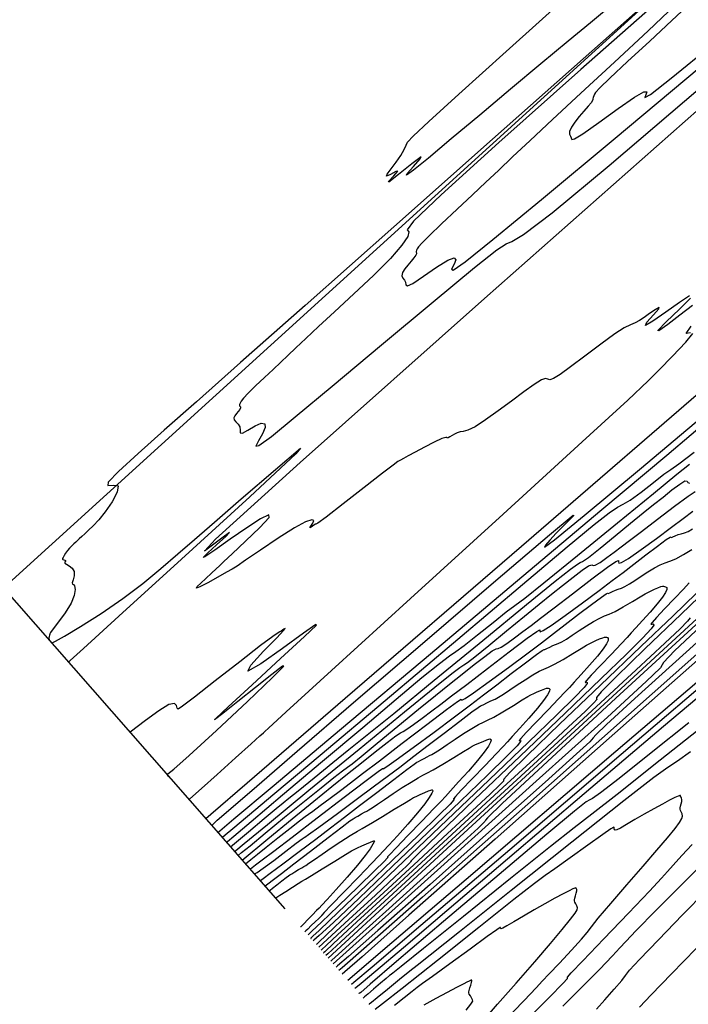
# Model space of a CAD drawing. Extents: x 3249832 to 3255657, y 13789405 to 13793316.
# Tile 653 of 656: x 3253037 to 3253087, y 13791348 to 13791422. Entities that reach past the tile are written whole.
import ezdxf

# ---------------------------------------------------------------- set-up
doc = ezdxf.new("R2010")
doc.units = 0
doc.header["$LTSCALE"] = 100
doc.header["$MEASUREMENT"] = 0
doc.linetypes.add('DASHED', pattern=[0.75, 0.5, -0.25])
for name, color, linetype in [('GRATIO_03231_CON', 1, 'CONTINUOUS'), ('GRATIO_0323_ICON', 1, 'CONTINUOUS'), ('PLAN', 7, 'CONTINUOUS'), ('TARGETS_EAST', 7, 'CONTINUOUS'), ('TARGETS_WEST', 7, 'CONTINUOUS')]:
    doc.layers.add(name, color=color, linetype=linetype)

# ---------------------------------------------------------------- blocks, each defined once
blk = doc.blocks.new('Gratio_032316_contours')
at = {"layer": 'GRATIO_03231_CON', "color": 5, "linetype": 'Continuous', "flags": 128}
for points in [[(3253081.145, 13791423.075), (3253079.799, 13791421.965), (3253078.128, 13791420.583), (3253076.081, 13791418.879), (3253073.819, 13791416.986), (3253071.513, 13791415.048), (3253069.386, 13791413.26), (3253067.671, 13791411.826), (3253066.556, 13791410.916), (3253066.042, 13791410.537), (3253066.082, 13791410.661), (3253066.558, 13791411.19), (3253067.064, 13791411.755), (3253067.121, 13791411.917), (3253066.431, 13791411.402), (3253065.42, 13791410.587), (3253064.696, 13791410.016), (3253064.696, 13791410.016), (3253064.682, 13791410.068), (3253065.07, 13791410.48), (3253065.369, 13791410.832), (3253065.226, 13791410.817), (3253064.837, 13791410.601), (3253064.537, 13791410.466), (3253064.577, 13791410.626), (3253064.874, 13791411.023), (3253065.261, 13791411.528), (3253065.598, 13791412.027), (3253065.847, 13791412.461), (3253065.999, 13791412.781), (3253066.113, 13791413.012), (3253066.54, 13791413.472), (3253067.698, 13791414.551), (3253069.958, 13791416.598), (3253073.493, 13791419.795), (3253078.423, 13791424.282)], [(3253050.999, 13791362.338), (3253051, 13791362.337), (3253051.001, 13791362.336), (3253051.001, 13791362.336), (3253051.388, 13791362.671), (3253054.096, 13791365.012), (3253061.449, 13791371.365), (3253074.633, 13791382.754), (3253090.287, 13791396.274)], [(3253117.04, 13791400.248), (3253113.481, 13791396.991), (3253107.51, 13791391.649), (3253099.623, 13791384.649), (3253090.573, 13791376.641), (3253081.199, 13791368.35), (3253072.664, 13791360.803), (3253066.213, 13791355.098), (3253062.7, 13791351.989), (3253061.407, 13791350.842), (3253061.222, 13791350.677), (3253061.222, 13791350.677), (3253061.219, 13791350.679), (3253061.217, 13791350.681)], [(3253051.454, 13791361.822), (3253051.5, 13791361.877), (3253051.867, 13791362.207), (3253052.876, 13791363.089), (3253054.816, 13791364.769), (3253057.841, 13791367.381), (3253062.074, 13791371.026), (3253067.396, 13791375.603), (3253072.726, 13791380.175), (3253076.74, 13791383.601), (3253078.495, 13791385.062), (3253078.558, 13791385.049), (3253077.875, 13791384.374), (3253077.229, 13791383.716), (3253076.757, 13791383.202), (3253076.436, 13791382.822), (3253076.36, 13791382.665), (3253077.098, 13791383.213), (3253079.336, 13791385.045), (3253083.462, 13791388.489), (3253088.666, 13791392.858)], [(3253118.123, 13791403.817), (3253115.427, 13791401.278), (3253113.172, 13791399.113), (3253111.974, 13791397.855), (3253111.603, 13791397.314), (3253111.613, 13791397.116), (3253111.566, 13791396.889), (3253111.044, 13791396.27), (3253109.635, 13791394.898), (3253107.141, 13791392.597), (3253104.226, 13791389.938), (3253101.766, 13791387.679), (3253100.41, 13791386.377), (3253099.881, 13791385.793), (3253099.67, 13791385.488), (3253099.145, 13791384.909), (3253097.163, 13791383.057), (3253092.456, 13791378.82), (3253084.421, 13791371.67), (3253075.109, 13791363.418), (3253067.238, 13791356.456), (3253062.841, 13791352.576), (3253061.215, 13791351.153), (3253060.974, 13791350.957)], [(3253051.881, 13791361.33), (3253051.891, 13791361.319), (3253051.9, 13791361.31), (3253051.907, 13791361.303), (3253052.06, 13791361.425), (3253053.113, 13791362.309), (3253055.967, 13791364.71), (3253061.165, 13791369.083), (3253067.815, 13791374.677), (3253074.662, 13791380.439), (3253080.651, 13791385.48), (3253085.508, 13791389.572), (3253089.16, 13791392.649)], [(3253091.482, 13791378.898), (3253086.96, 13791374.808), (3253083.127, 13791371.337), (3253080.994, 13791369.378), (3253080.193, 13791368.604), (3253080.012, 13791368.383), (3253079.75, 13791368.095), (3253078.764, 13791367.174), (3253076.423, 13791365.066), (3253072.425, 13791361.509), (3253067.793, 13791357.404), (3253063.876, 13791353.942), (3253061.687, 13791352.013), (3253060.876, 13791351.306), (3253060.755, 13791351.211)], [(3253052.235, 13791360.925), (3253052.263, 13791360.95), (3253052.466, 13791361.123), (3253053.018, 13791361.588), (3253054.132, 13791362.526), (3253056.177, 13791364.248), (3253059.56, 13791367.097), (3253064.425, 13791371.194), (3253069.866, 13791375.778), (3253074.713, 13791379.862), (3253078.064, 13791382.684), (3253080.084, 13791384.363), (3253081.203, 13791385.243), (3253081.827, 13791385.655), (3253082.262, 13791385.884), (3253082.786, 13791386.203), (3253083.591, 13791386.801), (3253084.513, 13791387.523), (3253085.3, 13791388.131), (3253085.818, 13791388.493), (3253086.416, 13791388.909), (3253087.559, 13791389.785)], [(3253088.477, 13791377.162), (3253086.104, 13791374.902), (3253085.264, 13791374.031), (3253085.174, 13791373.848), (3253085.035, 13791373.633), (3253083.966, 13791372.599), (3253081.068, 13791369.943), (3253075.744, 13791365.128), (3253068.601, 13791358.694), (3253060.548, 13791351.452)], [(3253052.853, 13791360.219), (3253054.192, 13791361.348), (3253055.381, 13791362.348), (3253056.27, 13791363.09), (3253056.794, 13791363.515), (3253057.226, 13791363.856), (3253057.923, 13791364.415), (3253059.115, 13791365.387), (3253060.514, 13791366.531), (3253061.705, 13791367.501), (3253062.466, 13791368.108), (3253063.342, 13791368.807), (3253065.071, 13791370.21), (3253068.104, 13791372.695), (3253071.748, 13791375.685), (3253075.021, 13791378.369), (3253077.166, 13791380.116), (3253078.315, 13791381.032), (3253078.823, 13791381.404), (3253079.028, 13791381.51), (3253079.216, 13791381.598), (3253079.653, 13791381.907), (3253080.523, 13791382.6), (3253081.657, 13791383.528), (3253082.798, 13791384.466), (3253083.748, 13791385.238), (3253084.532, 13791385.868), (3253085.233, 13791386.426), (3253085.904, 13791386.957), (3253086.482, 13791387.391), (3253086.878, 13791387.631), (3253087.043, 13791387.626), (3253087.099, 13791387.508), (3253087.212, 13791387.455)], [(3253090.278, 13791379.614), (3253085.898, 13791375.577), (3253078.927, 13791369.156), (3253070.03, 13791360.962), (3253060.17, 13791351.882)], [(3253053.155, 13791359.876), (3253053.157, 13791359.875), (3253053.158, 13791359.874), (3253053.159, 13791359.873), (3253053.25, 13791359.948), (3253053.887, 13791360.473), (3253055.617, 13791361.898), (3253058.729, 13791364.458), (3253062.485, 13791367.544), (3253065.886, 13791370.332), (3253068.16, 13791372.184), (3253069.428, 13791373.198), (3253070.035, 13791373.659), (3253070.318, 13791373.846), (3253070.586, 13791374.023), (3253071.14, 13791374.447), (3253072.182, 13791375.293), (3253073.519, 13791376.393), (3253074.858, 13791377.494), (3253075.971, 13791378.399), (3253076.89, 13791379.137), (3253077.711, 13791379.791), (3253078.498, 13791380.416), (3253079.183, 13791380.941), (3253079.665, 13791381.267), (3253079.892, 13791381.341), (3253079.996, 13791381.296), (3253080.161, 13791381.313), (3253080.521, 13791381.527), (3253081.024, 13791381.888), (3253081.571, 13791382.298), (3253082.104, 13791382.7), (3253082.734, 13791383.176), (3253083.614, 13791383.848), (3253084.817, 13791384.772), (3253086.093, 13791385.744), (3253087.116, 13791386.496), (3253087.645, 13791386.833)], [(3253087.258, 13791377.377), (3253087.072, 13791377.126), (3253086.514, 13791376.556), (3253085.373, 13791375.474), (3253083.221, 13791373.48), (3253079.575, 13791370.12), (3253074.284, 13791365.246), (3253068.512, 13791359.929), (3253063.751, 13791355.543), (3253061.108, 13791353.107), (3253060.135, 13791352.208), (3253059.996, 13791352.078), (3253059.995, 13791352.078), (3253059.994, 13791352.078), (3253059.993, 13791352.079), (3253059.992, 13791352.079), (3253059.992, 13791352.079), (3253059.992, 13791352.079)], [(3253053.434, 13791359.553), (3253053.462, 13791359.587), (3253053.69, 13791359.783), (3253054.315, 13791360.304), (3253055.456, 13791361.246), (3253056.908, 13791362.436), (3253058.382, 13791363.638), (3253059.637, 13791364.649), (3253060.601, 13791365.414), (3253061.247, 13791365.915), (3253061.608, 13791366.183), (3253061.957, 13791366.448), (3253062.627, 13791366.987), (3253063.842, 13791367.987), (3253065.382, 13791369.259), (3253066.918, 13791370.523), (3253068.194, 13791371.561), (3253069.247, 13791372.406), (3253070.189, 13791373.157), (3253071.092, 13791373.875), (3253071.884, 13791374.491), (3253072.453, 13791374.903), (3253072.741, 13791375.055), (3253072.894, 13791375.084), (3253073.111, 13791375.171), (3253073.538, 13791375.453), (3253074.118, 13791375.878), (3253074.742, 13791376.349), (3253075.351, 13791376.808), (3253076.071, 13791377.351), (3253077.076, 13791378.119), (3253078.449, 13791379.174), (3253079.911, 13791380.292), (3253081.088, 13791381.171), (3253081.71, 13791381.592), (3253081.905, 13791381.661), (3253081.903, 13791381.561), (3253081.92, 13791381.467), (3253082.119, 13791381.515), (3253082.648, 13791381.832), (3253083.589, 13791382.487), (3253084.747, 13791383.332), (3253085.861, 13791384.161), (3253086.737, 13791384.821), (3253087.457, 13791385.371)], [(3253089.263, 13791380.211), (3253086.588, 13791377.654), (3253083.872, 13791375.048), (3253081.728, 13791372.967), (3253080.599, 13791371.824), (3253080.246, 13791371.402), (3253080.26, 13791371.329), (3253080.269, 13791371.262), (3253080.048, 13791370.998), (3253079.407, 13791370.366), (3253078.165, 13791369.199), (3253076.164, 13791367.346), (3253073.252, 13791364.662), (3253069.456, 13791361.165), (3253065.509, 13791357.529), (3253062.322, 13791354.591), (3253060.561, 13791352.964), (3253059.914, 13791352.362), (3253059.823, 13791352.274), (3253059.823, 13791352.273), (3253059.824, 13791352.272), (3253059.824, 13791352.27), (3253059.827, 13791352.266), (3253059.83, 13791352.26), (3253059.834, 13791352.254)], [(3253053.735, 13791359.213), (3253055.654, 13791360.807), (3253057.473, 13791362.315), (3253059.095, 13791363.649), (3253060.452, 13791364.751), (3253061.61, 13791365.679), (3253062.667, 13791366.522), (3253063.687, 13791367.333), (3253064.584, 13791368.041), (3253065.24, 13791368.539), (3253065.59, 13791368.77), (3253065.792, 13791368.872), (3253066.06, 13791369.028), (3253066.554, 13791369.378), (3253067.211, 13791369.869), (3253067.914, 13791370.4), (3253068.598, 13791370.915), (3253069.407, 13791371.527), (3253070.537, 13791372.389), (3253072.082, 13791373.577), (3253073.728, 13791374.84), (3253075.061, 13791375.845), (3253075.775, 13791376.352), (3253076.012, 13791376.47), (3253076.022, 13791376.401), (3253076.045, 13791376.335), (3253076.265, 13791376.42), (3253076.853, 13791376.797), (3253077.904, 13791377.544), (3253079.202, 13791378.495), (3253080.45, 13791379.425), (3253081.433, 13791380.165), (3253082.24, 13791380.781), (3253083.041, 13791381.397), (3253083.943, 13791382.089), (3253084.816, 13791382.752), (3253085.47, 13791383.234), (3253085.776, 13791383.432), (3253085.85, 13791383.44), (3253085.867, 13791383.403), (3253085.969, 13791383.435), (3253086.15, 13791383.519), (3253086.369, 13791383.611), (3253086.596, 13791383.678), (3253086.838, 13791383.746), (3253087.114, 13791383.856), (3253087.439, 13791384.038)], [(3253087.705, 13791379.195), (3253085.983, 13791377.524), (3253083.58, 13791375.221), (3253080.564, 13791372.338), (3253077.495, 13791369.401), (3253075.059, 13791367.052), (3253073.75, 13791365.76), (3253073.31, 13791365.283), (3253073.29, 13791365.206), (3253073.28, 13791365.147), (3253073.024, 13791364.871), (3253072.3, 13791364.176), (3253070.957, 13791362.923), (3253069.107, 13791361.212), (3253066.93, 13791359.205), (3253064.628, 13791357.084), (3253062.506, 13791355.128), (3253060.893, 13791353.638), (3253060.014, 13791352.822), (3253059.693, 13791352.517), (3253059.65, 13791352.47), (3253059.651, 13791352.467), (3253059.652, 13791352.466), (3253059.652, 13791352.466), (3253059.652, 13791352.466), (3253059.653, 13791352.465), (3253059.653, 13791352.465)], [(3253054.316, 13791358.554), (3253054.353, 13791358.582), (3253054.466, 13791358.666), (3253054.73, 13791358.863), (3253055.233, 13791359.238), (3253056.098, 13791359.891), (3253057.46, 13791360.931), (3253059.347, 13791362.383), (3253061.363, 13791363.936), (3253063.006, 13791365.195), (3253063.905, 13791365.871), (3253064.225, 13791366.09), (3253064.261, 13791366.083), (3253064.294, 13791366.071), (3253064.556, 13791366.231), (3253065.263, 13791366.728), (3253066.536, 13791367.657), (3253068.112, 13791368.821), (3253069.63, 13791369.953), (3253070.825, 13791370.853), (3253071.806, 13791371.602), (3253072.78, 13791372.351), (3253073.877, 13791373.194), (3253074.948, 13791374.012), (3253075.768, 13791374.628), (3253076.185, 13791374.922), (3253076.327, 13791374.995), (3253076.392, 13791375.004), (3253076.537, 13791375.072), (3253076.75, 13791375.184), (3253076.977, 13791375.292), (3253077.179, 13791375.366), (3253077.388, 13791375.441), (3253077.651, 13791375.568), (3253078.005, 13791375.785), (3253078.443, 13791376.078), (3253078.948, 13791376.419), (3253079.495, 13791376.777), (3253080.031, 13791377.106), (3253080.494, 13791377.359), (3253080.853, 13791377.514), (3253081.196, 13791377.644), (3253081.641, 13791377.848), (3253082.26, 13791378.19), (3253082.941, 13791378.594), (3253083.527, 13791378.951), (3253083.905, 13791379.178), (3253084.139, 13791379.309), (3253084.339, 13791379.406), (3253084.585, 13791379.517), (3253084.846, 13791379.629), (3253085.062, 13791379.714), (3253085.193, 13791379.751), (3253085.268, 13791379.751), (3253085.336, 13791379.732), (3253085.43, 13791379.704), (3253085.511, 13791379.641), (3253085.527, 13791379.508), (3253085.429, 13791379.275), (3253085.194, 13791378.921), (3253084.805, 13791378.431), (3253084.269, 13791377.812), (3253083.69, 13791377.167), (3253083.195, 13791376.621), (3253082.858, 13791376.247), (3253082.551, 13791375.91), (3253082.091, 13791375.421), (3253081.367, 13791374.663), (3253080.546, 13791373.804), (3253079.866, 13791373.086), (3253079.504, 13791372.688), (3253079.397, 13791372.545), (3253079.418, 13791372.532), (3253079.465, 13791372.543), (3253079.511, 13791372.548), (3253079.555, 13791372.536), (3253079.555, 13791372.465), (3253079.322, 13791372.167), (3253078.628, 13791371.44), (3253077.274, 13791370.104), (3253075.16, 13791368.064), (3253072.215, 13791365.242), (3253068.516, 13791361.708), (3253064.741, 13791358.105), (3253061.719, 13791355.222), (3253060.051, 13791353.631), (3253059.434, 13791353.042), (3253059.338, 13791352.95), (3253059.324, 13791352.937), (3253059.304, 13791352.918), (3253059.282, 13791352.898)], [(3253054.604, 13791358.217), (3253054.659, 13791358.202), (3253054.847, 13791358.296), (3253055.303, 13791358.609), (3253056.09, 13791359.198), (3253057.007, 13791359.898), (3253057.78, 13791360.491), (3253058.208, 13791360.815), (3253058.362, 13791360.923), (3253058.38, 13791360.924), (3253058.419, 13791360.939), (3253058.701, 13791361.136), (3253059.468, 13791361.693), (3253060.852, 13791362.713), (3253062.567, 13791363.984), (3253064.22, 13791365.217), (3253065.52, 13791366.197), (3253066.589, 13791367.013), (3253067.649, 13791367.827), (3253068.845, 13791368.747), (3253070.014, 13791369.641), (3253070.918, 13791370.324), (3253071.39, 13791370.667), (3253071.565, 13791370.772), (3253071.654, 13791370.804), (3253071.822, 13791370.89), (3253072.051, 13791371.016), (3253072.281, 13791371.133), (3253072.471, 13791371.211), (3253072.663, 13791371.289), (3253072.919, 13791371.424), (3253073.288, 13791371.659), (3253073.759, 13791371.977), (3253074.308, 13791372.348), (3253074.902, 13791372.737), (3253075.478, 13791373.095), (3253075.962, 13791373.37), (3253076.317, 13791373.536), (3253076.649, 13791373.674), (3253077.099, 13791373.894), (3253077.753, 13791374.265), (3253078.485, 13791374.704), (3253079.113, 13791375.087), (3253079.508, 13791375.326), (3253079.744, 13791375.458), (3253079.945, 13791375.555), (3253080.204, 13791375.671), (3253080.485, 13791375.792), (3253080.719, 13791375.886), (3253080.858, 13791375.93), (3253080.932, 13791375.935), (3253080.991, 13791375.92), (3253081.069, 13791375.894), (3253081.131, 13791375.83), (3253081.125, 13791375.689), (3253081.005, 13791375.435), (3253080.744, 13791375.05), (3253080.318, 13791374.514), (3253079.733, 13791373.838), (3253079.104, 13791373.137), (3253078.572, 13791372.552), (3253078.221, 13791372.164), (3253077.905, 13791371.82), (3253077.42, 13791371.307), (3253076.638, 13791370.491), (3253075.745, 13791369.558), (3253074.999, 13791368.775), (3253074.596, 13791368.34), (3253074.467, 13791368.182), (3253074.477, 13791368.166), (3253074.513, 13791368.174), (3253074.549, 13791368.177), (3253074.582, 13791368.168), (3253074.57, 13791368.103), (3253074.305, 13791367.792), (3253073.541, 13791367.011), (3253072.099, 13791365.598), (3253070.074, 13791363.644), (3253067.631, 13791361.301), (3253064.975, 13791358.762), (3253062.479, 13791356.383), (3253060.557, 13791354.56), (3253059.499, 13791353.571), (3253059.102, 13791353.214), (3253059.038, 13791353.17), (3253059.036, 13791353.173), (3253059.037, 13791353.17), (3253059.041, 13791353.165)], [(3253055.066, 13791357.695), (3253055.074, 13791357.686), (3253055.08, 13791357.68), (3253055.083, 13791357.678), (3253055.109, 13791357.701), (3253055.298, 13791357.851), (3253055.819, 13791358.245), (3253056.772, 13791358.957), (3253057.99, 13791359.864), (3253059.238, 13791360.798), (3253060.343, 13791361.635), (3253061.388, 13791362.435), (3253062.518, 13791363.304), (3253063.812, 13791364.299), (3253065.081, 13791365.271), (3253066.067, 13791366.021), (3253066.594, 13791366.412), (3253066.804, 13791366.55), (3253066.917, 13791366.605), (3253067.106, 13791366.708), (3253067.351, 13791366.848), (3253067.585, 13791366.973), (3253067.763, 13791367.055), (3253067.938, 13791367.136), (3253068.188, 13791367.28), (3253068.571, 13791367.532), (3253069.074, 13791367.876), (3253069.667, 13791368.277), (3253070.309, 13791368.698), (3253070.925, 13791369.084), (3253071.43, 13791369.38), (3253071.782, 13791369.557), (3253072.103, 13791369.704), (3253072.557, 13791369.94), (3253073.247, 13791370.341), (3253074.029, 13791370.814), (3253074.7, 13791371.224), (3253075.112, 13791371.474), (3253075.349, 13791371.607), (3253075.551, 13791371.703), (3253075.823, 13791371.825), (3253076.124, 13791371.955), (3253076.375, 13791372.058), (3253076.523, 13791372.109), (3253076.596, 13791372.118), (3253076.646, 13791372.107), (3253076.709, 13791372.084), (3253076.751, 13791372.019), (3253076.724, 13791371.869), (3253076.582, 13791371.596), (3253076.294, 13791371.178), (3253075.832, 13791370.597), (3253075.198, 13791369.864), (3253074.518, 13791369.107), (3253073.949, 13791368.483), (3253073.584, 13791368.081), (3253073.259, 13791367.73), (3253072.749, 13791367.193), (3253071.91, 13791366.319), (3253070.943, 13791365.313), (3253070.132, 13791364.464), (3253069.688, 13791363.991), (3253069.538, 13791363.819), (3253069.536, 13791363.799), (3253069.561, 13791363.805), (3253069.586, 13791363.807), (3253069.609, 13791363.801), (3253069.585, 13791363.74), (3253069.289, 13791363.416), (3253068.454, 13791362.581), (3253066.925, 13791361.092), (3253064.991, 13791359.227), (3253063.058, 13791357.37), (3253061.46, 13791355.839), (3253060.262, 13791354.695), (3253059.463, 13791353.937), (3253059.039, 13791353.54), (3253058.881, 13791353.395), (3253058.859, 13791353.373), (3253058.864, 13791353.366), (3253058.873, 13791353.354), (3253058.885, 13791353.34)], [(3253055.435, 13791357.277), (3253055.983, 13791357.7), (3253056.66, 13791358.222), (3253057.595, 13791358.941), (3253058.841, 13791359.899), (3253060.155, 13791360.907), (3253061.216, 13791361.718), (3253061.799, 13791362.157), (3253062.042, 13791362.327), (3253062.179, 13791362.405), (3253062.39, 13791362.527), (3253062.651, 13791362.68), (3253062.889, 13791362.814), (3253063.054, 13791362.899), (3253063.213, 13791362.984), (3253063.456, 13791363.136), (3253063.854, 13791363.406), (3253064.39, 13791363.775), (3253065.027, 13791364.206), (3253065.716, 13791364.659), (3253066.372, 13791365.074), (3253066.898, 13791365.391), (3253067.246, 13791365.579), (3253067.556, 13791365.735), (3253068.015, 13791365.986), (3253068.74, 13791366.416), (3253069.573, 13791366.923), (3253070.287, 13791367.361), (3253070.716, 13791367.622), (3253070.954, 13791367.756), (3253071.157, 13791367.852), (3253071.442, 13791367.979), (3253071.762, 13791368.118), (3253072.032, 13791368.231), (3253072.188, 13791368.288), (3253072.26, 13791368.302), (3253072.301, 13791368.294), (3253072.348, 13791368.274), (3253072.371, 13791368.208), (3253072.323, 13791368.05), (3253072.159, 13791367.757), (3253071.845, 13791367.307), (3253071.345, 13791366.68), (3253070.662, 13791365.89), (3253069.931, 13791365.078), (3253069.326, 13791364.414), (3253068.946, 13791363.998), (3253068.613, 13791363.641), (3253068.078, 13791363.079), (3253067.182, 13791362.148), (3253066.142, 13791361.067), (3253065.265, 13791360.153), (3253064.78, 13791359.643), (3253064.609, 13791359.457), (3253064.596, 13791359.432), (3253064.609, 13791359.435), (3253064.623, 13791359.437), (3253064.636, 13791359.433), (3253064.61, 13791359.387), (3253064.359, 13791359.124), (3253063.66, 13791358.434), (3253062.402, 13791357.213), (3253060.919, 13791355.783), (3253059.657, 13791354.568), (3253058.953, 13791353.889), (3253058.693, 13791353.638), (3253058.657, 13791353.601)], [(3253056.215, 13791356.393), (3253056.229, 13791356.4), (3253056.319, 13791356.455), (3253056.559, 13791356.607), (3253056.989, 13791356.879), (3253057.496, 13791357.2), (3253057.931, 13791357.473), (3253058.204, 13791357.64), (3253058.466, 13791357.797), (3253058.93, 13791358.079), (3253059.727, 13791358.567), (3253060.662, 13791359.143), (3253061.46, 13791359.634), (3253061.924, 13791359.918), (3253062.164, 13791360.054), (3253062.369, 13791360.149), (3253062.68, 13791360.286), (3253063.04, 13791360.443), (3253063.345, 13791360.575), (3253063.518, 13791360.646), (3253063.588, 13791360.669), (3253063.611, 13791360.669), (3253063.627, 13791360.655), (3253063.61, 13791360.586), (3253063.52, 13791360.41), (3253063.313, 13791360.078), (3253062.945, 13791359.564), (3253062.372, 13791358.846), (3253061.59, 13791357.942), (3253060.759, 13791357.018), (3253060.08, 13791356.275), (3253059.692, 13791355.853), (3253059.489, 13791355.634), (3253059.3, 13791355.437), (3253059.001, 13791355.127), (3253058.652, 13791354.765), (3253058.353, 13791354.46), (3253058.184, 13791354.292), (3253058.118, 13791354.234), (3253058.103, 13791354.23)]]:
    blk.add_lwpolyline(points, dxfattribs=at)
at = {"layer": 'GRATIO_03231_CON', "color": 1, "linetype": 'Continuous', "flags": 128}
for points in [[(3253049.753, 13791363.757), (3253049.788, 13791363.789), (3253050.029, 13791364.006), (3253050.684, 13791364.594), (3253051.857, 13791365.645), (3253053.236, 13791366.881), (3253054.407, 13791367.933), (3253055.062, 13791368.526), (3253055.323, 13791368.767), (3253055.417, 13791368.859), (3253055.698, 13791369.12), (3253057.033, 13791370.341), (3253060.415, 13791373.427), (3253066.335, 13791378.826), (3253073.269, 13791385.152), (3253079.186, 13791390.56), (3253082.59, 13791393.693), (3253084.117, 13791395.134), (3253084.936, 13791395.953), (3253085.942, 13791396.97), (3253086.943, 13791398.02), (3253087.475, 13791398.685)], [(3253087.284, 13791398.737), (3253086.969, 13791398.688), (3253087.338, 13791399.239)], [(3253087.439, 13791400.78), (3253086.5, 13791400.047), (3253085.586, 13791399.35), (3253084.931, 13791398.886), (3253084.84, 13791398.909), (3253085.481, 13791399.557), (3253086.473, 13791400.507), (3253087.294, 13791401.319)], [(3253087.215, 13791401.498), (3253086.458, 13791400.991), (3253085.433, 13791400.265), (3253084.464, 13791399.593), (3253083.92, 13791399.282), (3253084.033, 13791399.526), (3253084.509, 13791400.067), (3253084.919, 13791400.532), (3253084.939, 13791400.638), (3253084.648, 13791400.461), (3253084.229, 13791400.166), (3253083.831, 13791399.89), (3253083.472, 13791399.662), (3253083.139, 13791399.484), (3253082.797, 13791399.335), (3253082.333, 13791399.101), (3253081.615, 13791398.643), (3253080.572, 13791397.885), (3253079.388, 13791396.988), (3253078.312, 13791396.173), (3253077.537, 13791395.616), (3253077.044, 13791395.314), (3253076.759, 13791395.218), (3253076.598, 13791395.26), (3253076.433, 13791395.31), (3253076.128, 13791395.216), (3253075.577, 13791394.869), (3253074.811, 13791394.309), (3253073.895, 13791393.617), (3253072.904, 13791392.879), (3253071.951, 13791392.2), (3253071.161, 13791391.693), (3253070.621, 13791391.431), (3253070.276, 13791391.341), (3253070.036, 13791391.308), (3253069.826, 13791391.242), (3253069.63, 13791391.144), (3253069.446, 13791391.034), (3253069.277, 13791390.933), (3253069.144, 13791390.863), (3253069.069, 13791390.845), (3253069.048, 13791390.881), (3253068.967, 13791390.897), (3253068.684, 13791390.8), (3253068.11, 13791390.53), (3253067.38, 13791390.158), (3253066.679, 13791389.788), (3253066.157, 13791389.504), (3253065.806, 13791389.308), (3253065.577, 13791389.182), (3253065.39, 13791389.077), (3253065.023, 13791388.82), (3253064.221, 13791388.209), (3253062.852, 13791387.141), (3253061.287, 13791385.915), (3253060.017, 13791384.93), (3253059.4, 13791384.473), (3253059.245, 13791384.387), (3253059.226, 13791384.401), (3253059.092, 13791384.312), (3253058.905, 13791384.18), (3253058.804, 13791384.131), (3253058.88, 13791384.25), (3253059.027, 13791384.464), (3253059.092, 13791384.66), (3253058.935, 13791384.727), (3253058.472, 13791384.579), (3253057.633, 13791384.129), (3253056.415, 13791383.352), (3253055.088, 13791382.451), (3253053.989, 13791381.69), (3253053.349, 13791381.253), (3253052.974, 13791381.019), (3253052.562, 13791380.788), (3253051.904, 13791380.42), (3253051.154, 13791380.005), (3253050.559, 13791379.694), (3253050.307, 13791379.603), (3253050.361, 13791379.713), (3253050.628, 13791379.975), (3253051.015, 13791380.332), (3253051.432, 13791380.713), (3253051.787, 13791381.04), (3253052.043, 13791381.283), (3253052.367, 13791381.592), (3253052.977, 13791382.167), (3253053.981, 13791383.11), (3253055.049, 13791384.146), (3253055.744, 13791384.903), (3253055.731, 13791385.098), (3253055.105, 13791384.791), (3253054.065, 13791384.126), (3253052.83, 13791383.268), (3253051.686, 13791382.453), (3253050.937, 13791381.935), (3253050.802, 13791381.898), (3253051.16, 13791382.253), (3253051.808, 13791382.843), (3253052.494, 13791383.468), (3253052.784, 13791383.771), (3253052.199, 13791383.35), (3253050.914, 13791382.372), (3253051.72, 13791383.263), (3253058.065, 13791389.014), (3253071.88, 13791401.294), (3253089.049, 13791416.479)], [(3253084.45, 13791423.889), (3253079.259, 13791419.256), (3253072.478, 13791413.227), (3253065.082, 13791406.664), (3253058.445, 13791400.781), (3253053.61, 13791396.496), (3253050.297, 13791393.561), (3253047.898, 13791391.436), (3253045.937, 13791389.691), (3253044.471, 13791388.345), (3253043.692, 13791387.53), (3253043.683, 13791387.291), (3253044.086, 13791387.328), (3253044.435, 13791387.256), (3253044.373, 13791386.791), (3253043.985, 13791386.064), (3253043.468, 13791385.309), (3253042.986, 13791384.713), (3253042.571, 13791384.274), (3253042.222, 13791383.944), (3253041.939, 13791383.681), (3253041.714, 13791383.47), (3253041.536, 13791383.303), (3253041.395, 13791383.169), (3253041.27, 13791383.049), (3253041.136, 13791382.922), (3253040.978, 13791382.773), (3253040.809, 13791382.602), (3253040.647, 13791382.415), (3253040.51, 13791382.218), (3253040.402, 13791382.037), (3253040.327, 13791381.895), (3253040.287, 13791381.813), (3253040.282, 13791381.773), (3253040.312, 13791381.751), (3253040.372, 13791381.727), (3253040.441, 13791381.699), (3253040.492, 13791381.668), (3253040.506, 13791381.634), (3253040.491, 13791381.6), (3253040.464, 13791381.564), (3253040.442, 13791381.526), (3253040.463, 13791381.473), (3253040.569, 13791381.392), (3253040.776, 13791381.27), (3253041.006, 13791381.093), (3253041.156, 13791380.846), (3253041.157, 13791380.532), (3253041.074, 13791380.22), (3253041.004, 13791379.994), (3253041.023, 13791379.906), (3253041.1, 13791379.87), (3253041.185, 13791379.765), (3253041.223, 13791379.494), (3253041.154, 13791379.054), (3253040.917, 13791378.463), (3253040.488, 13791377.762), (3253039.989, 13791377.075), (3253039.582, 13791376.547), (3253039.381, 13791376.278), (3253039.33, 13791376.189), (3253039.332, 13791376.157), (3253039.309, 13791376.084), (3253039.271, 13791375.975), (3253039.251, 13791375.856), (3253039.273, 13791375.751), (3253039.327, 13791375.659), (3253039.398, 13791375.573)], [(3253086.364, 13791424.913), (3253079.089, 13791418.46), (3253072.941, 13791412.978), (3253068.624, 13791409.065), (3253066.566, 13791407.084), (3253066.081, 13791406.438), (3253066.208, 13791406.293), (3253066.139, 13791405.955), (3253065.687, 13791405.289), (3253064.82, 13791404.303), (3253063.552, 13791403.034), (3253062.081, 13791401.64), (3253060.65, 13791400.311), (3253059.453, 13791399.201), (3253058.5, 13791398.31), (3253057.75, 13791397.603), (3253057.154, 13791397.035), (3253056.623, 13791396.528), (3253056.059, 13791395.994), (3253055.399, 13791395.378), (3253054.732, 13791394.75), (3253054.181, 13791394.211), (3253053.838, 13791393.839), (3253053.663, 13791393.607), (3253053.583, 13791393.465), (3253053.539, 13791393.37), (3253053.521, 13791393.304), (3253053.534, 13791393.258), (3253053.574, 13791393.221), (3253053.612, 13791393.175), (3253053.611, 13791393.102), (3253053.545, 13791392.99), (3253053.432, 13791392.847), (3253053.298, 13791392.686), (3253053.175, 13791392.521), (3253053.103, 13791392.358), (3253053.125, 13791392.202), (3253053.261, 13791392.052), (3253053.438, 13791391.888), (3253053.56, 13791391.681), (3253053.572, 13791391.43), (3253053.585, 13791391.233), (3253053.75, 13791391.212), (3253054.161, 13791391.437), (3253054.693, 13791391.758), (3253055.16, 13791391.972), (3253055.413, 13791391.921), (3253055.44, 13791391.629), (3253055.261, 13791391.164), (3253054.946, 13791390.626), (3253054.752, 13791390.245), (3253054.984, 13791390.283), (3253055.914, 13791390.973), (3253057.699, 13791392.429), (3253060.463, 13791394.735), (3253064.153, 13791397.828), (3253068.016, 13791401.056), (3253071.119, 13791403.618), (3253072.804, 13791404.946), (3253073.502, 13791405.402), (3253073.921, 13791405.576), (3253074.789, 13791406.096), (3253076.936, 13791407.725), (3253081.213, 13791411.261), (3253081.213, 13791411.261), (3253088.03, 13791417.098)], [(3253086.171, 13791423.298), (3253084.119, 13791421.355), (3253081.592, 13791419.006), (3253079.077, 13791416.679), (3253076.967, 13791414.721), (3253075.286, 13791413.15), (3253073.963, 13791411.903), (3253072.912, 13791410.901), (3253071.976, 13791410.007), (3253070.981, 13791409.066), (3253069.82, 13791407.983), (3253068.655, 13791406.898), (3253067.715, 13791406.008), (3253067.166, 13791405.459), (3253066.924, 13791405.177), (3253066.839, 13791405.034), (3253066.791, 13791404.926), (3253066.761, 13791404.835), (3253066.756, 13791404.766), (3253066.777, 13791404.715), (3253066.784, 13791404.651), (3253066.731, 13791404.537), (3253066.585, 13791404.346), (3253066.372, 13791404.094), (3253066.132, 13791403.808), (3253065.908, 13791403.516), (3253065.742, 13791403.243), (3253065.68, 13791403.011), (3253065.745, 13791402.834), (3253065.869, 13791402.682), (3253065.964, 13791402.515), (3253065.988, 13791402.328), (3253066.097, 13791402.246), (3253066.495, 13791402.43), (3253067.3, 13791402.967), (3253068.285, 13791403.645), (3253069.134, 13791404.178), (3253069.603, 13791404.348), (3253069.726, 13791404.205), (3253069.606, 13791403.865), (3253069.406, 13791403.49), (3253069.523, 13791403.421), (3253070.41, 13791404.04), (3253072.501, 13791405.712), (3253076.141, 13791408.719), (3253081.653, 13791413.323), (3253089.003, 13791419.487)], [(3253087.33, 13791423.487), (3253085.904, 13791422.138), (3253084.241, 13791420.588), (3253082.578, 13791419.046), (3253081.249, 13791417.805), (3253080.495, 13791417.079), (3253080.185, 13791416.747), (3253080.096, 13791416.604), (3253080.043, 13791416.483), (3253080, 13791416.367), (3253079.978, 13791416.273), (3253079.979, 13791416.208), (3253079.956, 13791416.127), (3253079.851, 13791415.972), (3253079.625, 13791415.702), (3253079.312, 13791415.341), (3253078.967, 13791414.93), (3253078.64, 13791414.512), (3253078.381, 13791414.128), (3253078.236, 13791413.82), (3253078.229, 13791413.616), (3253078.301, 13791413.476), (3253078.368, 13791413.35), (3253078.403, 13791413.225), (3253078.608, 13791413.258), (3253079.24, 13791413.648), (3253080.439, 13791414.497), (3253081.878, 13791415.532), (3253083.109, 13791416.385), (3253083.793, 13791416.775), (3253084.012, 13791416.78), (3253083.95, 13791416.566), (3253083.866, 13791416.355), (3253084.293, 13791416.597), (3253085.836, 13791417.797), (3253088.917, 13791420.307)], [(3253119.328, 13791399.429), (3253115.069, 13791395.829), (3253107.225, 13791389.138), (3253095.172, 13791378.845), (3253081.713, 13791367.35), (3253070.504, 13791357.776), (3253064.266, 13791352.449), (3253061.968, 13791350.487), (3253061.639, 13791350.206), (3253061.64, 13791350.205), (3253061.641, 13791350.204), (3253061.642, 13791350.202)], [(3253090.406, 13791374.217), (3253082.109, 13791367.134), (3253073.759, 13791360.005), (3253067.115, 13791354.335), (3253063.451, 13791351.212), (3253062.099, 13791350.065), (3253061.904, 13791349.902), (3253061.904, 13791349.901), (3253061.906, 13791349.898), (3253061.908, 13791349.895), (3253061.907, 13791349.894), (3253061.906, 13791349.894), (3253061.904, 13791349.895)], [(3253083.473, 13791348.212), (3253084.348, 13791349.132), (3253085.873, 13791350.705), (3253087.716, 13791352.602)], [(3253090.1, 13791373.3), (3253085.263, 13791369.226), (3253079.337, 13791364.194), (3253073.587, 13791359.296), (3253069.045, 13791355.422), (3253065.805, 13791352.66), (3253063.727, 13791350.892), (3253062.638, 13791349.974), (3253062.231, 13791349.642), (3253062.164, 13791349.603)], [(3253039.453, 13791375.508), (3253039.45, 13791375.511), (3253039.451, 13791375.511), (3253039.458, 13791375.504), (3253039.506, 13791375.509), (3253039.762, 13791375.636), (3253040.426, 13791376.013), (3253041.621, 13791376.731), (3253043.162, 13791377.706), (3253044.789, 13791378.815), (3253046.289, 13791379.951), (3253047.651, 13791381.075), (3253048.914, 13791382.164), (3253050.16, 13791383.245), (3253051.644, 13791384.532), (3253053.665, 13791386.285), (3253056.22, 13791388.496), (3253058.09, 13791390.076), (3253057.754, 13791389.666), (3253054.291, 13791386.448), (3253049.179, 13791381.763), (3253044.499, 13791377.491), (3253041.844, 13791375.074), (3253040.863, 13791374.186), (3253040.718, 13791374.064)], [(3253080.254, 13791348.057), (3253080.884, 13791348.756), (3253081.588, 13791349.547), (3253082.142, 13791350.197), (3253082.426, 13791350.576), (3253082.734, 13791350.974), (3253083.467, 13791351.783), (3253084.886, 13791353.257), (3253086.697, 13791355.112), (3253088.467, 13791356.926)], [(3253087.162, 13791369.505), (3253084.356, 13791367.259), (3253081.95, 13791365.34), (3253080.552, 13791364.254), (3253079.955, 13791363.831), (3253079.748, 13791363.73), (3253079.49, 13791363.582), (3253078.617, 13791362.901), (3253076.537, 13791361.176), (3253072.957, 13791358.151), (3253068.798, 13791354.615), (3253065.282, 13791351.615), (3253063.321, 13791349.935), (3253062.601, 13791349.314), (3253062.498, 13791349.225), (3253062.492, 13791349.231), (3253062.48, 13791349.242), (3253062.467, 13791349.256)], [(3253048.24, 13791365.475), (3253048.173, 13791365.552), (3253048.12, 13791365.613), (3253048.094, 13791365.643), (3253048.164, 13791365.689), (3253048.61, 13791366.045), (3253049.769, 13791367.067), (3253051.795, 13791368.936), (3253054.12, 13791371.119), (3253055.995, 13791372.908), (3253056.84, 13791373.754), (3253056.74, 13791373.745), (3253055.948, 13791373.131), (3253054.729, 13791372.162), (3253053.397, 13791371.099), (3253052.277, 13791370.205), (3253051.665, 13791369.725), (3253051.747, 13791369.838), (3253052.679, 13791370.705), (3253054.477, 13791372.36), (3253056.606, 13791374.319), (3253058.39, 13791375.971), (3253059.28, 13791376.825), (3253059.231, 13791376.873), (3253058.323, 13791376.227), (3253056.744, 13791375.078), (3253055.114, 13791373.937), (3253054.16, 13791373.392), (3253054.375, 13791373.836), (3253055.317, 13791374.867), (3253056.312, 13791375.887), (3253056.832, 13791376.43), (3253056.941, 13791376.571), (3253056.853, 13791376.517), (3253056.743, 13791376.441), (3253056.644, 13791376.378), (3253056.553, 13791376.329), (3253056.421, 13791376.258), (3253056.028, 13791375.986), (3253055.112, 13791375.296), (3253053.541, 13791374.079), (3253051.713, 13791372.65), (3253050.158, 13791371.433), (3253049.273, 13791370.75), (3253048.928, 13791370.531), (3253048.858, 13791370.61), (3253048.82, 13791370.814), (3253048.66, 13791370.963), (3253048.247, 13791370.874), (3253047.492, 13791370.417), (3253046.479, 13791369.678), (3253045.337, 13791368.799)], [(3253074.968, 13791347.184), (3253076.761, 13791348.973), (3253077.742, 13791349.975), (3253078.074, 13791350.347), (3253078.082, 13791350.4), (3253078.083, 13791350.445), (3253078.369, 13791350.776), (3253079.223, 13791351.685), (3253080.791, 13791353.319), (3253082.646, 13791355.25), (3253084.224, 13791356.903), (3253085.12, 13791357.867), (3253085.574, 13791358.382), (3253085.987, 13791358.848), (3253086.652, 13791359.563), (3253087.426, 13791360.399)], [(3253087.293, 13791367.324), (3253086.307, 13791366.634), (3253085.606, 13791366.167), (3253084.552, 13791365.402), (3253082.312, 13791363.665), (3253078.419, 13791360.576), (3253073.86, 13791356.935), (3253069.99, 13791353.84), (3253067.8, 13791352.094), (3253066.837, 13791351.332), (3253066.284, 13791350.895), (3253065.508, 13791350.272), (3253064.598, 13791349.536), (3253063.828, 13791348.909), (3253063.399, 13791348.555), (3253063.245, 13791348.42), (3253063.228, 13791348.395)], [(3253073.273, 13791347.078), (3253074.842, 13791348.708), (3253075.738, 13791349.652), (3253076.217, 13791350.169), (3253076.696, 13791350.684), (3253077.474, 13791351.503), (3253078.384, 13791352.465), (3253079.142, 13791353.291), (3253079.564, 13791353.8), (3253079.87, 13791354.217), (3253080.381, 13791354.866), (3253081.32, 13791355.97), (3253082.53, 13791357.359), (3253083.754, 13791358.764), (3253084.781, 13791359.961), (3253085.572, 13791360.905), (3253086.132, 13791361.596), (3253086.473, 13791362.049), (3253086.64, 13791362.331), (3253086.686, 13791362.52), (3253086.661, 13791362.684), (3253086.601, 13791362.83), (3253086.542, 13791362.953), (3253086.511, 13791363.053), (3253086.512, 13791363.152), (3253086.539, 13791363.276), (3253086.585, 13791363.441), (3253086.63, 13791363.62), (3253086.649, 13791363.773), (3253086.627, 13791363.871), (3253086.586, 13791363.93), (3253086.554, 13791363.976), (3253086.55, 13791364.028), (3253086.544, 13791364.069), (3253086.494, 13791364.076), (3253086.362, 13791364.026), (3253086.117, 13791363.908), (3253085.73, 13791363.708), (3253085.188, 13791363.422), (3253084.535, 13791363.068), (3253083.829, 13791362.671), (3253083.131, 13791362.261), (3253082.511, 13791361.891), (3253082.04, 13791361.62), (3253081.766, 13791361.489), (3253081.642, 13791361.466), (3253081.599, 13791361.502), (3253081.578, 13791361.556), (3253081.567, 13791361.614), (3253081.569, 13791361.672), (3253081.549, 13791361.701), (3253081.335, 13791361.576), (3253080.724, 13791361.149), (3253079.609, 13791360.346), (3253078.284, 13791359.389), (3253077.144, 13791358.574), (3253076.41, 13791358.062), (3253075.604, 13791357.47), (3253074.075, 13791356.279), (3253071.435, 13791354.18), (3253068.339, 13791351.71), (3253065.709, 13791349.612), (3253064.233, 13791348.446), (3253063.682, 13791348.024)], [(3253071.758, 13791347.186), (3253072.849, 13791348.431), (3253074.235, 13791350.01), (3253075.631, 13791351.61), (3253076.8, 13791352.972), (3253077.694, 13791354.034), (3253078.312, 13791354.787), (3253078.665, 13791355.241), (3253078.815, 13791355.488), (3253078.832, 13791355.642), (3253078.783, 13791355.794), (3253078.707, 13791355.943), (3253078.637, 13791356.07), (3253078.6, 13791356.162), (3253078.599, 13791356.248), (3253078.628, 13791356.368), (3253078.681, 13791356.545), (3253078.737, 13791356.743), (3253078.773, 13791356.912), (3253078.772, 13791357.014), (3253078.751, 13791357.066), (3253078.732, 13791357.097), (3253078.727, 13791357.129), (3253078.709, 13791357.147), (3253078.64, 13791357.132), (3253078.48, 13791357.063), (3253078.197, 13791356.922), (3253077.753, 13791356.693), (3253077.132, 13791356.365), (3253076.384, 13791355.96), (3253075.576, 13791355.505), (3253074.777, 13791355.035), (3253074.07, 13791354.608), (3253073.539, 13791354.29), (3253073.242, 13791354.124), (3253073.122, 13791354.076), (3253073.092, 13791354.089), (3253073.081, 13791354.116), (3253073.076, 13791354.145), (3253073.077, 13791354.174), (3253073.045, 13791354.172), (3253072.789, 13791354), (3253072.077, 13791353.49), (3253070.792, 13791352.557), (3253069.275, 13791351.454), (3253067.982, 13791350.514), (3253067.237, 13791349.976), (3253066.839, 13791349.684), (3253066.456, 13791349.387), (3253065.846, 13791348.903), (3253065.131, 13791348.334)], [(3253070.492, 13791347.978), (3253070.858, 13791348.433), (3253070.989, 13791348.646), (3253070.977, 13791348.764), (3253070.905, 13791348.903), (3253070.813, 13791349.056), (3253070.732, 13791349.186), (3253070.69, 13791349.271), (3253070.686, 13791349.345), (3253070.717, 13791349.46), (3253070.777, 13791349.648), (3253070.844, 13791349.866), (3253070.896, 13791350.051), (3253070.918, 13791350.158), (3253070.917, 13791350.203), (3253070.91, 13791350.219), (3253070.905, 13791350.23), (3253070.875, 13791350.226), (3253070.785, 13791350.189), (3253070.599, 13791350.1), (3253070.277, 13791349.937), (3253069.776, 13791349.678), (3253069.077, 13791349.309), (3253068.238, 13791348.855), (3253067.339, 13791348.349)]]:
    blk.add_lwpolyline(points, dxfattribs=at)
at = {"layer": 'GRATIO_0323_ICON', "color": 7, "linetype": 'Continuous', "flags": 128}
for points in [[(3253052.559, 13791360.55), (3253052.564, 13791360.545), (3253052.567, 13791360.542), (3253052.567, 13791360.543), (3253052.631, 13791360.606), (3253053.104, 13791361.018), (3253054.398, 13791362.121), (3253056.757, 13791364.116), (3253059.744, 13791366.635), (3253062.75, 13791369.169), (3253065.268, 13791371.289), (3253067.185, 13791372.894), (3253068.491, 13791373.959), (3253069.238, 13791374.524), (3253069.735, 13791374.862), (3253070.355, 13791375.309), (3253071.353, 13791376.094), (3253072.514, 13791377.027), (3253073.503, 13791377.816), (3253074.142, 13791378.301), (3253074.879, 13791378.858), (3253076.315, 13791379.998), (3253078.819, 13791382.034), (3253081.82, 13791384.492), (3253084.515, 13791386.7), (3253086.279, 13791388.136), (3253087.216, 13791388.877)], [(3253088.282, 13791377.406), (3253081.709, 13791371.345), (3253076.234, 13791366.283), (3253073.2, 13791363.454), (3253072.098, 13791362.393), (3253071.955, 13791362.214), (3253071.89, 13791362.113), (3253071.386, 13791361.626), (3253070.022, 13791360.375), (3253067.586, 13791358.172), (3253064.723, 13791355.593), (3253062.291, 13791353.404), (3253060.932, 13791352.18), (3253060.431, 13791351.728), (3253060.36, 13791351.661)], [(3253053.968, 13791358.949), (3253054.375, 13791359.273), (3253054.868, 13791359.664), (3253055.529, 13791360.191), (3253056.395, 13791360.882), (3253057.299, 13791361.602), (3253058.028, 13791362.174), (3253058.439, 13791362.485), (3253058.689, 13791362.659), (3253059.009, 13791362.886), (3253059.57, 13791363.304), (3253060.304, 13791363.859), (3253061.086, 13791364.451), (3253061.846, 13791365.023), (3253062.744, 13791365.702), (3253063.999, 13791366.66), (3253065.715, 13791367.98), (3253067.546, 13791369.388), (3253069.033, 13791370.52), (3253069.84, 13791371.111), (3253070.119, 13791371.28), (3253070.142, 13791371.242), (3253070.17, 13791371.203), (3253070.41, 13791371.326), (3253071.058, 13791371.763), (3253072.22, 13791372.6), (3253073.657, 13791373.658), (3253075.04, 13791374.689), (3253076.129, 13791375.509), (3253077.023, 13791376.192), (3253077.91, 13791376.874), (3253078.91, 13791377.642), (3253079.882, 13791378.382), (3253080.619, 13791378.931), (3253080.981, 13791379.177), (3253081.088, 13791379.217), (3253081.13, 13791379.204), (3253081.253, 13791379.253), (3253081.45, 13791379.351), (3253081.673, 13791379.452), (3253081.887, 13791379.522), (3253082.113, 13791379.594), (3253082.383, 13791379.712), (3253082.722, 13791379.912), (3253083.128, 13791380.179), (3253083.589, 13791380.49), (3253084.088, 13791380.816), (3253084.584, 13791381.117), (3253085.026, 13791381.349), (3253085.388, 13791381.492), (3253085.743, 13791381.614), (3253086.183, 13791381.802), (3253086.766, 13791382.114), (3253087.397, 13791382.484)], [(3253087.197, 13791380), (3253086.762, 13791379.535), (3253086.095, 13791378.834), (3253085.347, 13791378.05), (3253084.733, 13791377.397), (3253084.412, 13791377.036), (3253084.326, 13791376.908), (3253084.359, 13791376.899), (3253084.416, 13791376.912), (3253084.474, 13791376.918), (3253084.529, 13791376.903), (3253084.541, 13791376.828), (3253084.339, 13791376.543), (3253083.716, 13791375.869), (3253082.489, 13791374.649), (3253080.571, 13791372.794), (3253077.897, 13791370.232), (3253074.54, 13791367.023), (3253071.118, 13791363.753), (3253068.389, 13791361.137), (3253066.901, 13791359.695), (3253066.373, 13791359.164), (3253066.32, 13791359.084), (3253066.292, 13791359.033), (3253066, 13791358.743), (3253065.193, 13791357.986), (3253063.707, 13791356.608), (3253061.711, 13791354.765), (3253059.46, 13791352.69)], [(3253077.74, 13791348.273), (3253078.285, 13791348.832), (3253079.287, 13791349.839), (3253080.476, 13791351.036), (3253081.464, 13791352.049), (3253082.007, 13791352.64), (3253082.438, 13791353.125), (3253083.233, 13791353.961), (3253084.697, 13791355.436), (3253086.444, 13791357.186), (3253087.916, 13791358.681)], [(3253088.819, 13791369.711), (3253085.032, 13791366.7), (3253081.811, 13791364.144), (3253079.902, 13791362.655), (3253078.592, 13791361.649), (3253076.802, 13791360.242), (3253073.806, 13791357.842), (3253070.295, 13791355.011), (3253067.312, 13791352.602), (3253065.639, 13791351.253), (3253065.012, 13791350.754), (3253064.908, 13791350.677), (3253064.876, 13791350.659), (3253064.769, 13791350.576), (3253064.513, 13791350.364), (3253064.074, 13791349.992), (3253063.563, 13791349.558), (3253063.132, 13791349.188), (3253062.892, 13791348.981), (3253062.806, 13791348.902), (3253062.796, 13791348.888)], [(3253055.757, 13791356.907), (3253055.76, 13791356.923), (3253055.821, 13791356.982), (3253055.997, 13791357.126), (3253056.316, 13791357.376), (3253056.693, 13791357.667), (3253057.012, 13791357.911), (3253057.195, 13791358.049), (3253057.305, 13791358.123), (3253057.441, 13791358.205), (3253057.674, 13791358.345), (3253057.952, 13791358.512), (3253058.192, 13791358.655), (3253058.346, 13791358.743), (3253058.488, 13791358.831), (3253058.724, 13791358.991), (3253059.137, 13791359.28), (3253059.706, 13791359.674), (3253060.386, 13791360.136), (3253061.123, 13791360.619), (3253061.819, 13791361.063), (3253062.366, 13791361.401), (3253062.711, 13791361.6), (3253063.009, 13791361.765), (3253063.473, 13791362.032), (3253064.233, 13791362.492), (3253065.118, 13791363.033), (3253065.873, 13791363.498), (3253066.32, 13791363.77), (3253066.559, 13791363.905), (3253066.763, 13791364.001), (3253067.061, 13791364.132), (3253067.401, 13791364.281), (3253067.689, 13791364.403), (3253067.853, 13791364.467), (3253067.924, 13791364.486), (3253067.956, 13791364.481), (3253067.987, 13791364.464), (3253067.99, 13791364.397), (3253067.921, 13791364.23), (3253067.736, 13791363.918), (3253067.395, 13791363.435), (3253066.859, 13791362.763), (3253066.126, 13791361.916), (3253065.345, 13791361.048), (3253064.703, 13791360.345), (3253064.309, 13791359.915), (3253063.967, 13791359.551), (3253063.406, 13791358.965), (3253062.454, 13791357.976), (3253061.342, 13791356.821), (3253060.399, 13791355.842), (3253059.876, 13791355.296), (3253059.686, 13791355.095), (3253059.662, 13791355.065), (3253059.657, 13791355.056), (3253059.606, 13791355.002), (3253059.462, 13791354.859), (3253059.202, 13791354.608), (3253058.896, 13791354.312), (3253058.636, 13791354.061), (3253058.491, 13791353.921), (3253058.437, 13791353.868), (3253058.43, 13791353.86)]]:
    blk.add_lwpolyline(points, dxfattribs=at)

msp = doc.modelspace()

# ---------------------------------------------------------------- linework, layer by layer
at = {"layer": 'PLAN', "color": 8, "linetype": 'DASHED'}
msp.add_line((3252628.4, 13791844.31), (3253526.26, 13790820.3), dxfattribs=at)
at = {"layer": 'TARGETS_WEST'}
msp.add_line((3253090.48, 13791429.295), (3252961.085, 13791311.582), dxfattribs=at)

# ---------------------------------------------------------------- block references
at = {"layer": 'TARGETS_EAST'}
msp.add_blockref('Gratio_032316_contours', (0, 0), dxfattribs=at)

doc.saveas('drawing.dxf')
